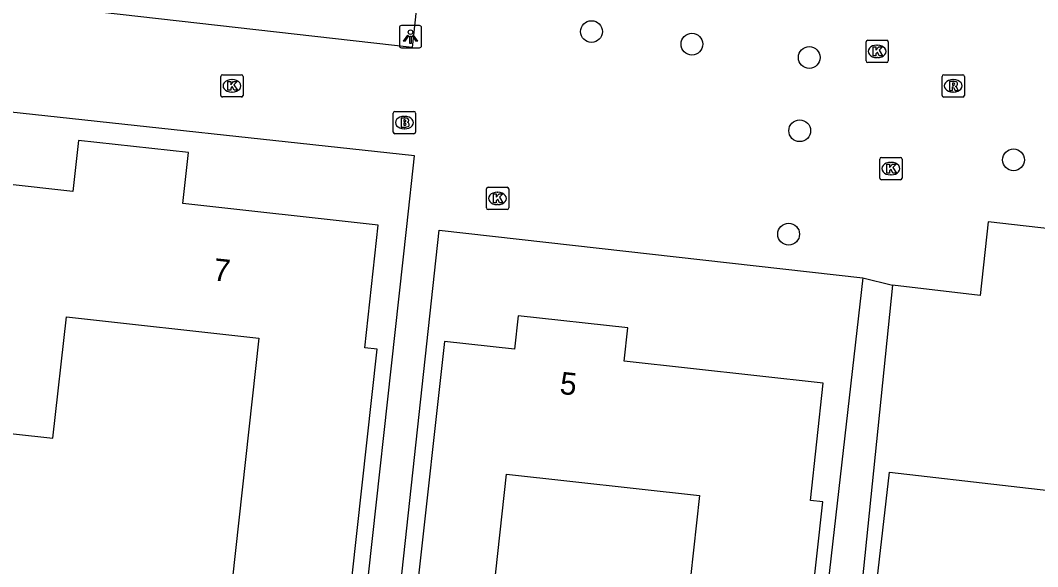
# Model space of a CAD drawing. Extents: x 162398 to 163643, y 386453 to 387397.
# Drawn here: x 162615.85 to 162661.5, y 386642.97 to 386667.51 of the extents above; entities that cross this region are included whole.
import ezdxf

# ---------------------------------------------------------------- set-up
doc = ezdxf.new("R2010")
doc.units = 0
for name, color, linetype in [('IMGEO_Boom', 7, 'Continuous'), ('IMGEO_Brandkraan', 7, 'Continuous'), ('IMGEO_Kolk', 7, 'Continuous'), ('IMGEO_Lichtpunt', 7, 'Continuous'), ('IMGEO_Pand', 7, 'Continuous'), ('IMGEO_Pand_nummerreeks', 7, 'Continuous'), ('IMGEO_Rijbaan_lokaal_open', 7, 'Continuous'), ('IMGEO_Rioolput', 7, 'Continuous'), ('IMGEO_Voetpad_open', 7, 'Continuous')]:
    doc.layers.add(name, color=color, linetype=linetype)

msp = doc.modelspace()

# ---------------------------------------------------------------- linework, layer by layer
at = {"layer": 'IMGEO_Boom'}
for centre in [(162641.482, 386667.002), (162645.988, 386666.441), (162651.255, 386665.839), (162650.825, 386662.551), (162660.422, 386661.242), (162650.328, 386657.904)]:
    msp.add_circle(centre, 0.489, dxfattribs=at)
at = {"layer": 'IMGEO_Brandkraan'}
for p, q in [((162632.584, 386662.49), (162632.584, 386663.342)), ((162632.659, 386663.416), (162633.511, 386663.416)), ((162633.585, 386663.342), (162633.585, 386662.49)), ((162633.072, 386663.196), (162633.097, 386663.196)), ((162633.095, 386662.636), (162633.07, 386662.636)), ((162633.511, 386662.416), (162632.659, 386662.416))]:
    msp.add_line(p, q, dxfattribs=at)
for points in [[(162632.584, 386662.49), (162632.584, 386663.342)], [(162632.659, 386663.416), (162633.511, 386663.416)], [(162633.585, 386663.342), (162633.585, 386662.49)], [(162632.932, 386663.116), (162632.932, 386662.716), (162633.145, 386662.716)], [(162633.163, 386663.116), (162632.932, 386663.116)], [(162633.111, 386663.035), (162633.057, 386663.035), (162633.057, 386662.959)], [(162633.057, 386662.959), (162633.11, 386662.959)], [(162633.119, 386662.883), (162633.057, 386662.883), (162633.057, 386662.802)], [(162633.057, 386662.802), (162633.119, 386662.802)], [(162633.511, 386662.416), (162632.659, 386662.416)]]:
    msp.add_lwpolyline(points, dxfattribs=at)
for centre, radius, start, end in [((162632.661, 386663.34), 0.0765, 91.552, 178.448), ((162632.661, 386663.34), 0.0765, 91.552, 178.448), ((162633.509, 386663.34), 0.0765, 1.552, 88.448), ((162633.509, 386663.34), 0.0765, 1.552, 88.448), ((162633.112, 386662.997), 0.0379, 267.8285, 90.9355), ((162633.167, 386662.971), 0.145, 59.4692, 91.5367), ((162633.192, 386663.018), 0.0922, 285.5137, 58.1501), ((162633.197, 386662.826), 0.105, 301.3115, 78.989), ((162632.661, 386662.492), 0.0765, 181.552, 268.448), ((162632.661, 386662.492), 0.0765, 181.552, 268.448), ((162633.12, 386662.842), 0.0404, 269.8759, 90.5077), ((162633.151, 386662.967), 0.251, 268.6676, 293.5347), ((162633.509, 386662.492), 0.0765, 271.552, 358.448), ((162633.509, 386662.492), 0.0765, 271.552, 358.448)]:
    msp.add_arc(centre, radius, start, end, dxfattribs=at)
for centre, major_axis, ratio, start_param, end_param in [((162633.071, 386662.916), (-0.387, 0.002), 0.722429, 4.712389, 7.853982), ((162633.096, 386662.916), (-0.39, 0.002), 0.717154, 1.570796, 4.712389)]:
    msp.add_ellipse(centre, major_axis=major_axis, ratio=ratio, start_param=start_param, end_param=end_param, dxfattribs=at)
at = {"layer": 'IMGEO_Kolk'}
for p, q in [((162653.801, 386665.688), (162653.801, 386666.54)), ((162653.876, 386666.614), (162654.728, 386666.614)), ((162654.802, 386666.54), (162654.802, 386665.688)), ((162654.289, 386666.394), (162654.314, 386666.394)), ((162654.312, 386665.834), (162654.287, 386665.834)), ((162654.728, 386665.614), (162653.876, 386665.614)), ((162624.844, 386664.14), (162624.844, 386664.992)), ((162624.919, 386665.066), (162625.771, 386665.066)), ((162625.332, 386664.846), (162625.357, 386664.846)), ((162625.845, 386664.992), (162625.845, 386664.14)), ((162625.355, 386664.286), (162625.33, 386664.286)), ((162625.771, 386664.066), (162624.919, 386664.066)), ((162654.417, 386660.422), (162654.417, 386661.274)), ((162654.492, 386661.348), (162655.344, 386661.348)), ((162654.905, 386661.128), (162654.93, 386661.128)), ((162655.418, 386661.274), (162655.418, 386660.422)), ((162655.344, 386660.348), (162654.492, 386660.348)), ((162654.928, 386660.568), (162654.903, 386660.568)), ((162636.763, 386659.084), (162636.763, 386659.936)), ((162636.838, 386660.01), (162637.69, 386660.01)), ((162637.251, 386659.79), (162637.276, 386659.79)), ((162637.764, 386659.936), (162637.764, 386659.084)), ((162637.69, 386659.01), (162636.838, 386659.01)), ((162637.274, 386659.23), (162637.249, 386659.23))]:
    msp.add_line(p, q, dxfattribs=at)
for points in [[(162653.801, 386665.688), (162653.801, 386666.54)], [(162653.876, 386666.614), (162654.728, 386666.614)], [(162654.802, 386666.54), (162654.802, 386665.688)], [(162654.122, 386666.314), (162654.245, 386666.314), (162654.245, 386666.163), (162654.375, 386666.314), (162654.539, 386666.314), (162654.393, 386666.163), (162654.546, 386665.914), (162654.394, 386665.914), (162654.309, 386666.078), (162654.245, 386666.011), (162654.245, 386665.914), (162654.122, 386665.914), (162654.122, 386666.314)], [(162654.728, 386665.614), (162653.876, 386665.614)], [(162624.844, 386664.14), (162624.844, 386664.992)], [(162624.919, 386665.066), (162625.771, 386665.066)], [(162625.165, 386664.766), (162625.288, 386664.766), (162625.288, 386664.615), (162625.418, 386664.766), (162625.582, 386664.766), (162625.436, 386664.615), (162625.589, 386664.366), (162625.437, 386664.366), (162625.352, 386664.53), (162625.288, 386664.463), (162625.288, 386664.366), (162625.165, 386664.366), (162625.165, 386664.766)], [(162625.845, 386664.992), (162625.845, 386664.14)], [(162625.771, 386664.066), (162624.919, 386664.066)], [(162654.417, 386660.422), (162654.417, 386661.274)], [(162654.492, 386661.348), (162655.344, 386661.348)], [(162655.418, 386661.274), (162655.418, 386660.422)], [(162654.738, 386661.048), (162654.861, 386661.048), (162654.861, 386660.897), (162654.991, 386661.048), (162655.155, 386661.048), (162655.009, 386660.897), (162655.162, 386660.648), (162655.01, 386660.648), (162654.925, 386660.812), (162654.861, 386660.745), (162654.861, 386660.648), (162654.738, 386660.648), (162654.738, 386661.048)], [(162655.344, 386660.348), (162654.492, 386660.348)], [(162636.763, 386659.084), (162636.763, 386659.936)], [(162636.838, 386660.01), (162637.69, 386660.01)], [(162637.084, 386659.71), (162637.207, 386659.71), (162637.207, 386659.559), (162637.337, 386659.71), (162637.501, 386659.71), (162637.355, 386659.559), (162637.508, 386659.31), (162637.356, 386659.31), (162637.271, 386659.474), (162637.207, 386659.407), (162637.207, 386659.31), (162637.084, 386659.31), (162637.084, 386659.71)], [(162637.764, 386659.936), (162637.764, 386659.084)], [(162637.69, 386659.01), (162636.838, 386659.01)]]:
    msp.add_lwpolyline(points, dxfattribs=at)
for centre, start, end in [((162653.878, 386666.538), 91.552, 178.448), ((162653.878, 386666.538), 91.552, 178.448), ((162654.726, 386666.538), 1.552, 88.448), ((162654.726, 386666.538), 1.552, 88.448), ((162653.878, 386665.69), 181.552, 268.448), ((162653.878, 386665.69), 181.552, 268.448), ((162654.726, 386665.69), 271.552, 358.448), ((162654.726, 386665.69), 271.552, 358.448), ((162624.921, 386664.99), 91.552, 178.448), ((162624.921, 386664.99), 91.552, 178.448), ((162625.769, 386664.99), 1.552, 88.448), ((162625.769, 386664.99), 1.552, 88.448), ((162624.921, 386664.142), 181.552, 268.448), ((162624.921, 386664.142), 181.552, 268.448), ((162625.769, 386664.142), 271.552, 358.448), ((162625.769, 386664.142), 271.552, 358.448), ((162654.494, 386661.272), 91.552, 178.448), ((162654.494, 386661.272), 91.552, 178.448), ((162655.342, 386661.272), 1.552, 88.448), ((162655.342, 386661.272), 1.552, 88.448), ((162654.494, 386660.424), 181.552, 268.448), ((162654.494, 386660.424), 181.552, 268.448), ((162655.342, 386660.424), 271.552, 358.448), ((162655.342, 386660.424), 271.552, 358.448), ((162636.84, 386659.934), 91.552, 178.448), ((162636.84, 386659.934), 91.552, 178.448), ((162637.688, 386659.934), 1.552, 88.448), ((162637.688, 386659.934), 1.552, 88.448), ((162636.84, 386659.086), 181.552, 268.448), ((162636.84, 386659.086), 181.552, 268.448), ((162637.688, 386659.086), 271.552, 358.448), ((162637.688, 386659.086), 271.552, 358.448)]:
    msp.add_arc(centre, 0.0765, start, end, dxfattribs=at)
for centre, major_axis, ratio, start_param, end_param in [((162654.288, 386666.114), (-0.387, 0.002), 0.722429, 4.712389, 7.853982), ((162654.313, 386666.114), (-0.39, 0.002), 0.717154, 1.570796, 4.712389), ((162625.331, 386664.566), (-0.387, 0.002), 0.722429, 4.712389, 7.853982), ((162625.356, 386664.566), (-0.39, 0.002), 0.717154, 1.570796, 4.712389), ((162654.904, 386660.848), (-0.387, 0.002), 0.722429, 4.712389, 7.853982), ((162654.929, 386660.848), (-0.39, 0.002), 0.717154, 1.570796, 4.712389), ((162637.25, 386659.51), (-0.387, 0.002), 0.722429, 4.712389, 7.853982), ((162637.275, 386659.51), (-0.39, 0.002), 0.717154, 1.570796, 4.712389)]:
    msp.add_ellipse(centre, major_axis=major_axis, ratio=ratio, start_param=start_param, end_param=end_param, dxfattribs=at)
at = {"layer": 'IMGEO_Lichtpunt'}
for p, q in [((162632.858, 386667.179), (162632.858, 386666.372)), ((162632.858, 386667.179), (162632.858, 386666.372)), ((162633.76, 386667.274), (162632.952, 386667.274)), ((162633.76, 386667.274), (162632.952, 386667.274)), ((162633.854, 386666.372), (162633.854, 386667.179)), ((162633.854, 386666.372), (162633.854, 386667.179)), ((162632.952, 386666.278), (162633.76, 386666.278)), ((162632.952, 386666.278), (162633.76, 386666.278))]:
    msp.add_line(p, q, dxfattribs=at)
for points in [[(162633.232, 386666.843), (162633.271, 386666.815), (162633.083, 386666.553), (162633.045, 386666.58), (162633.232, 386666.843)], [(162633.334, 386666.795), (162633.381, 386666.795), (162633.381, 386666.473), (162633.334, 386666.473), (162633.334, 386666.795)], [(162633.444, 386666.815), (162633.482, 386666.842), (162633.669, 386666.58), (162633.63, 386666.552), (162633.444, 386666.815)]]:
    msp.add_lwpolyline(points, dxfattribs=at)
msp.add_circle((162633.357, 386666.977), 0.0994, dxfattribs=at)
for centre, start, end in [((162632.952, 386667.179), 90, 180), ((162632.952, 386667.179), 90, 180), ((162633.76, 386667.179), 0, 90), ((162633.76, 386667.179), 0, 90), ((162632.952, 386666.372), 180, 270), ((162632.952, 386666.372), 180, 270), ((162633.76, 386666.372), 270, 0), ((162633.76, 386666.372), 270, 360)]:
    msp.add_arc(centre, 0.0946, start, end, dxfattribs=at)
at = {"layer": 'IMGEO_Pand'}
for points in [[(162630.059, 386640.442), (162630.508, 386640.393), (162631.867, 386652.737), (162631.302, 386652.8), (162631.91, 386658.314), (162623.144, 386659.279), (162623.397, 386661.568), (162618.457, 386662.113), (162618.205, 386659.827), (162615.115, 386660.168), (162614.767, 386657.009), (162613.898, 386649.122), (162617.313, 386648.746), (162617.912, 386654.19), (162626.551, 386653.238), (162625.201, 386640.975)], [(162650.002, 386633.325), (162650.468, 386633.275), (162651.857, 386645.885), (162651.304, 386645.946), (162651.884, 386651.209), (162642.952, 386652.193), (162643.118, 386653.694), (162638.196, 386654.236), (162638.03, 386652.735), (162634.879, 386653.081), (162633.676, 386642.152), (162637.085, 386641.777), (162637.673, 386647.123), (162646.332, 386646.17), (162644.98, 386633.891)], [(162664.854, 386628.145), (162666.259, 386640.378), (162657.629, 386641.37), (162657.013, 386636.007), (162653.615, 386636.397), (162654.858, 386647.214), (162665.781, 386645.959), (162666.133, 386649.023), (162672.045, 386648.344), (162671.693, 386645.279), (162671.1, 386640.115), (162671.613, 386640.056), (162670.175, 386627.541)]]:
    msp.add_lwpolyline(points, dxfattribs=at)
at = {"layer": 'IMGEO_Rijbaan_lokaal_open'}
for points in [[(162633.669, 386668.517), (162633.436, 386666.294), (162615.958, 386668.261), (162616.786, 386675.351)], [(162628.73, 386617.707), (162633.187, 386658.247), (162633.536, 386661.425), (162614.719, 386663.466)], [(162674.242, 386656.758), (162659.28, 386658.465), (162658.928, 386655.156), (162654.99, 386655.608)], [(162630.221, 386617.233), (162634.64, 386658.079), (162653.657, 386655.937)], [(162653.657, 386655.937), (162654.99, 386655.608)]]:
    msp.add_lwpolyline(points, dxfattribs=at)
at = {"layer": 'IMGEO_Rioolput'}
for p, q in [((162657.214, 386664.139), (162657.214, 386664.991)), ((162657.289, 386665.065), (162658.141, 386665.065)), ((162657.702, 386664.845), (162657.727, 386664.845)), ((162658.215, 386664.991), (162658.215, 386664.139)), ((162657.725, 386664.285), (162657.7, 386664.285)), ((162658.141, 386664.065), (162657.289, 386664.065))]:
    msp.add_line(p, q, dxfattribs=at)
for points in [[(162657.214, 386664.139), (162657.214, 386664.991)], [(162657.289, 386665.065), (162658.141, 386665.065)], [(162657.803, 386664.763), (162657.551, 386664.765), (162657.551, 386664.365)], [(162658.215, 386664.991), (162658.215, 386664.139)], [(162657.551, 386664.365), (162657.675, 386664.365), (162657.675, 386664.527), (162657.686, 386664.527)], [(162657.729, 386664.684), (162657.675, 386664.684), (162657.675, 386664.603)], [(162657.675, 386664.603), (162657.727, 386664.603)], [(162657.733, 386664.498), (162657.804, 386664.365), (162657.944, 386664.365), (162657.879, 386664.491)], [(162658.141, 386664.065), (162657.289, 386664.065)]]:
    msp.add_lwpolyline(points, dxfattribs=at)
for centre, radius, start, end in [((162657.291, 386664.989), 0.0765, 91.552, 178.448), ((162657.291, 386664.989), 0.0765, 91.552, 178.448), ((162657.802, 386664.653), 0.109, 350.3612, 89.416), ((162658.139, 386664.989), 0.0765, 1.552, 88.448), ((162658.139, 386664.989), 0.0765, 1.552, 88.448), ((162657.685, 386664.474), 0.0533, 26.0293, 88.6989), ((162657.711, 386664.792), 0.19, 274.7715, 282.9687), ((162657.735, 386664.588), 0.0964, 77.0061, 93.1865), ((162657.749, 386664.645), 0.0378, 276.6634, 79.6772), ((162657.8, 386664.653), 0.112, 277.5842, 350.9817), ((162657.784, 386664.438), 0.108, 29.5134, 73.7905), ((162657.291, 386664.141), 0.0765, 181.552, 268.448), ((162657.291, 386664.141), 0.0765, 181.552, 268.448), ((162658.139, 386664.141), 0.0765, 271.552, 358.448), ((162658.139, 386664.141), 0.0765, 271.552, 358.448)]:
    msp.add_arc(centre, radius, start, end, dxfattribs=at)
for centre, major_axis, ratio, start_param, end_param in [((162657.701, 386664.565), (-0.387, 0.002), 0.722429, 4.712389, 7.853982), ((162657.726, 386664.565), (-0.39, 0.002), 0.717154, 1.570796, 4.712389)]:
    msp.add_ellipse(centre, major_axis=major_axis, ratio=ratio, start_param=start_param, end_param=end_param, dxfattribs=at)
at = {"layer": 'IMGEO_Voetpad_open'}
for points in [[(162653.657, 386655.937), (162649.115, 386615.981), (162649.815, 386615.914), (162649.126, 386610.781)], [(162654.99, 386655.608), (162650.363, 386610.409)]]:
    msp.add_lwpolyline(points, dxfattribs=at)

# ---------------------------------------------------------------- texts
at = {"layer": 'IMGEO_Pand_nummerreeks'}
for s, rotation, p in [('7', 353.7147, (162624.471, 386655.833)), ('5', 353.716, (162640.024, 386650.735))]:
    msp.add_text(s, height=1, rotation=rotation, dxfattribs=at).set_placement(p)

doc.saveas('drawing.dxf')
